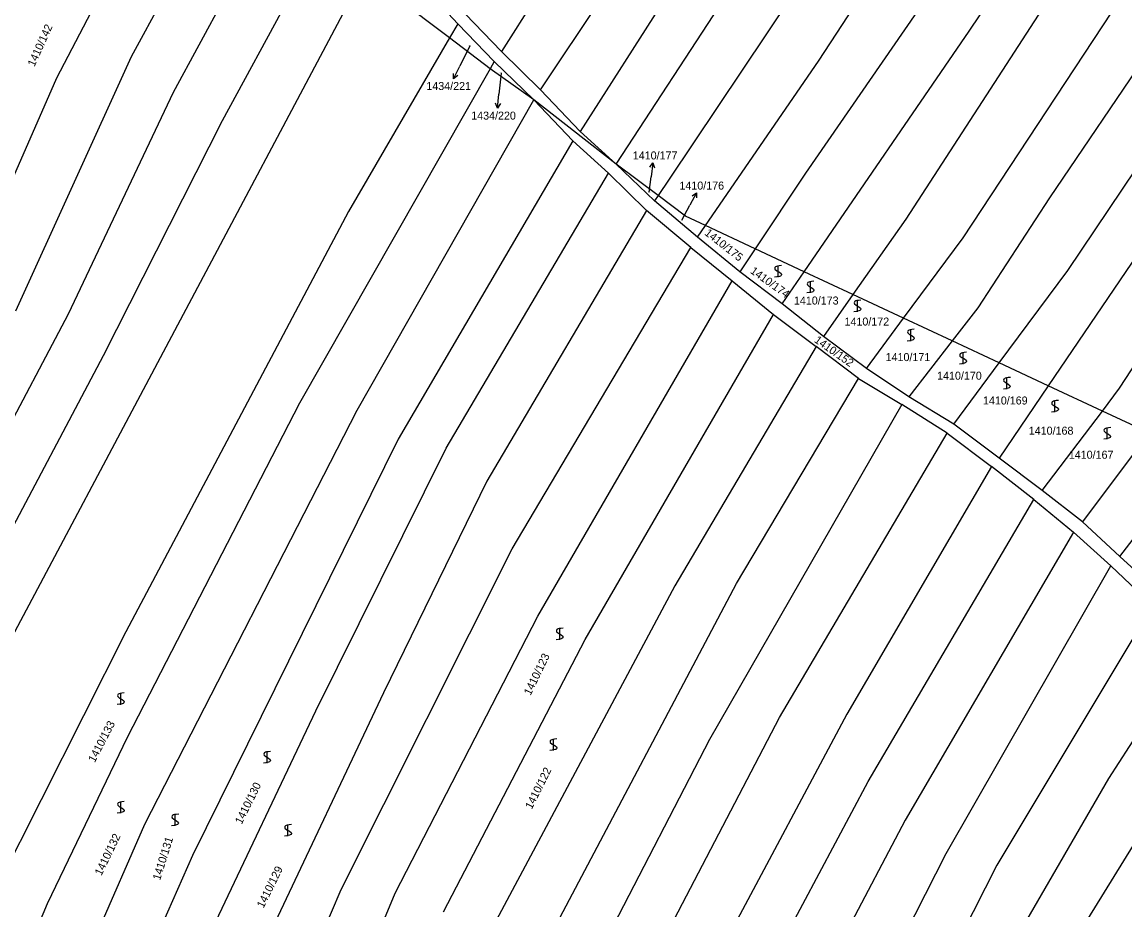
# Model space of a CAD drawing. Extents: x -580630 to -576196, y -1189024 to -1183567.
# Drawn here: x -578948.4 to -578714.2, y -1187033.2 to -1186844.5 of the extents above; entities that cross this region are included whole.
import ezdxf

# ---------------------------------------------------------------- set-up
doc = ezdxf.new("R2010")
doc.units = 0
for name, color, linetype in [('Vrstva 1', 7, 'Continuous'), ('Vrstva 16', 7, 'Continuous'), ('Vrstva 18', 7, 'Continuous'), ('Vrstva 25', 7, 'Continuous'), ('Vrstva 6', 7, 'Continuous')]:
    doc.layers.add(name, color=color, linetype=linetype)

msp = doc.modelspace()

# ---------------------------------------------------------------- linework, layer by layer
at = {"layer": 'Vrstva 1'}
for p, q in [((-578857.6, -1186847.93), (-578875.7, -1186834.25)), ((-578848.96, -1186854.46), (-578857.6, -1186847.93)), ((-578839.7, -1186861.09), (-578848.96, -1186854.46)), ((-578822.21, -1186874.74), (-578839.7, -1186861.09)), ((-578813.33, -1186881.42), (-578822.21, -1186874.74)), ((-578807.5, -1186885.81), (-578813.33, -1186881.42)), ((-578803.28, -1186887.79), (-578807.5, -1186885.81)), ((-578792.73, -1186892.73), (-578803.28, -1186887.79)), ((-578782.32, -1186897.6), (-578792.73, -1186892.73)), ((-578771.95, -1186902.45), (-578782.32, -1186897.6)), ((-578761.17, -1186907.49), (-578771.95, -1186902.45)), ((-578750.87, -1186912.3), (-578761.17, -1186907.49)), ((-578740.88, -1186916.97), (-578750.87, -1186912.3)), ((-578730.49, -1186921.83), (-578740.88, -1186916.97)), ((-578718.98, -1186927.21), (-578730.49, -1186921.83)), ((-578709.06, -1186931.85), (-578718.98, -1186927.21))]:
    msp.add_line(p, q, dxfattribs=at)
at = {"layer": 'Vrstva 16'}
for p, q in [((-578853.3, -1186849.62), (-578855.41, -1186853.92)), ((-578856.733, -1186856.613), (-578855.41, -1186853.92)), ((-578846.64, -1186855.39), (-578847.1, -1186859.85)), ((-578847.41, -1186862.834), (-578847.1, -1186859.85)), ((-578814.465, -1186874.48), (-578814.81, -1186877.46)), ((-578815.19, -1186880.7), (-578814.81, -1186877.46)), ((-578805.148, -1186880.813), (-578806.56, -1186883.46)), ((-578808.25, -1186886.64), (-578806.56, -1186883.46))]:
    msp.add_line(p, q, dxfattribs=at)
for points in [[(-578855.843, -1186855.936), (-578856.733, -1186856.613), (-578856.741, -1186855.495)], [(-578846.809, -1186861.891), (-578847.41, -1186862.834), (-578847.804, -1186861.788)], [(-578815.077, -1186875.416), (-578814.465, -1186874.48), (-578814.083, -1186875.531)], [(-578806.06, -1186881.46), (-578805.148, -1186880.813), (-578805.177, -1186881.931)]]:
    msp.add_lwpolyline(points, dxfattribs=at)
at = {"layer": 'Vrstva 25'}
for points in [[(-578787.09, -1186896.29), (-578787.6, -1186896.35), (-578787.95, -1186896.4), (-578788.19, -1186896.48), (-578788.37, -1186896.59), (-578788.49, -1186896.68), (-578788.54, -1186896.85), (-578788.49, -1186897.08), (-578788.1, -1186897.4), (-578787.54, -1186897.71), (-578787.19, -1186897.98), (-578787.12, -1186898.18), (-578787.19, -1186898.38), (-578787.35, -1186898.51), (-578787.54, -1186898.58), (-578788.07, -1186898.71), (-578788.59, -1186898.78)], [(-578787.84, -1186898.79), (-578787.84, -1186897.52), (-578787.84, -1186896.29)], [(-578780.21, -1186899.62), (-578780.72, -1186899.68), (-578781.07, -1186899.73), (-578781.31, -1186899.81), (-578781.49, -1186899.92), (-578781.61, -1186900.01), (-578781.66, -1186900.18), (-578781.61, -1186900.41), (-578781.22, -1186900.73), (-578780.66, -1186901.04), (-578780.31, -1186901.31), (-578780.24, -1186901.51), (-578780.31, -1186901.71), (-578780.47, -1186901.84), (-578780.66, -1186901.91), (-578781.19, -1186902.04), (-578781.71, -1186902.11)], [(-578780.96, -1186902.12), (-578780.96, -1186900.85), (-578780.96, -1186899.62)], [(-578770.23, -1186903.62), (-578770.74, -1186903.68), (-578771.09, -1186903.73), (-578771.33, -1186903.81), (-578771.51, -1186903.92), (-578771.63, -1186904.01), (-578771.68, -1186904.18), (-578771.63, -1186904.41), (-578771.24, -1186904.73), (-578770.68, -1186905.04), (-578770.33, -1186905.31), (-578770.26, -1186905.51), (-578770.33, -1186905.71), (-578770.49, -1186905.84), (-578770.68, -1186905.91), (-578771.21, -1186906.04), (-578771.73, -1186906.11)], [(-578770.98, -1186906.12), (-578770.98, -1186904.85), (-578770.98, -1186903.62)], [(-578758.91, -1186909.83), (-578759.42, -1186909.89), (-578759.77, -1186909.94), (-578760.01, -1186910.02), (-578760.19, -1186910.13), (-578760.31, -1186910.22), (-578760.36, -1186910.39), (-578760.31, -1186910.62), (-578759.92, -1186910.94), (-578759.36, -1186911.25), (-578759.01, -1186911.52), (-578758.94, -1186911.72), (-578759.01, -1186911.92), (-578759.17, -1186912.05), (-578759.36, -1186912.12), (-578759.89, -1186912.25), (-578760.41, -1186912.32)], [(-578759.66, -1186912.33), (-578759.66, -1186911.06), (-578759.66, -1186909.83)], [(-578747.82, -1186914.72), (-578748.33, -1186914.78), (-578748.68, -1186914.83), (-578748.92, -1186914.91), (-578749.1, -1186915.02), (-578749.22, -1186915.11), (-578749.27, -1186915.28), (-578749.22, -1186915.51), (-578748.83, -1186915.83), (-578748.27, -1186916.14), (-578747.92, -1186916.41), (-578747.85, -1186916.61), (-578747.92, -1186916.81), (-578748.08, -1186916.94), (-578748.27, -1186917.01), (-578748.8, -1186917.14), (-578749.32, -1186917.21)], [(-578748.57, -1186917.22), (-578748.57, -1186915.95), (-578748.57, -1186914.72)], [(-578738.5, -1186920.05), (-578739.01, -1186920.11), (-578739.36, -1186920.16), (-578739.6, -1186920.24), (-578739.78, -1186920.35), (-578739.9, -1186920.44), (-578739.95, -1186920.61), (-578739.9, -1186920.84), (-578739.51, -1186921.16), (-578738.95, -1186921.47), (-578738.6, -1186921.74), (-578738.53, -1186921.94), (-578738.6, -1186922.14), (-578738.76, -1186922.27), (-578738.95, -1186922.34), (-578739.48, -1186922.47), (-578740, -1186922.54)], [(-578739.25, -1186922.55), (-578739.25, -1186921.28), (-578739.25, -1186920.05)], [(-578728.29, -1186924.93), (-578728.8, -1186924.99), (-578729.15, -1186925.04), (-578729.39, -1186925.12), (-578729.57, -1186925.23), (-578729.69, -1186925.32), (-578729.74, -1186925.49), (-578729.69, -1186925.72), (-578729.3, -1186926.04), (-578728.74, -1186926.35), (-578728.39, -1186926.62), (-578728.32, -1186926.82), (-578728.39, -1186927.02), (-578728.55, -1186927.15), (-578728.74, -1186927.22), (-578729.27, -1186927.35), (-578729.79, -1186927.42)], [(-578729.04, -1186927.43), (-578729.04, -1186926.16), (-578729.04, -1186924.93)], [(-578717.2, -1186930.7), (-578717.71, -1186930.76), (-578718.06, -1186930.81), (-578718.3, -1186930.89), (-578718.48, -1186931), (-578718.6, -1186931.09), (-578718.65, -1186931.26), (-578718.6, -1186931.49), (-578718.21, -1186931.81), (-578717.65, -1186932.12), (-578717.3, -1186932.39), (-578717.23, -1186932.59), (-578717.3, -1186932.79), (-578717.46, -1186932.92), (-578717.65, -1186932.99), (-578718.18, -1186933.12), (-578718.7, -1186933.19)], [(-578717.95, -1186933.2), (-578717.95, -1186931.93), (-578717.95, -1186930.7)], [(-578833.46, -1186973.32), (-578833.97, -1186973.38), (-578834.32, -1186973.43), (-578834.56, -1186973.51), (-578834.74, -1186973.62), (-578834.86, -1186973.71), (-578834.91, -1186973.88), (-578834.86, -1186974.11), (-578834.47, -1186974.43), (-578833.91, -1186974.74), (-578833.56, -1186975.01), (-578833.49, -1186975.21), (-578833.56, -1186975.41), (-578833.72, -1186975.54), (-578833.91, -1186975.61), (-578834.44, -1186975.74), (-578834.96, -1186975.81)], [(-578834.21, -1186975.82), (-578834.21, -1186974.55), (-578834.21, -1186973.32)], [(-578926.65, -1186987.09), (-578927.16, -1186987.15), (-578927.51, -1186987.2), (-578927.75, -1186987.28), (-578927.93, -1186987.39), (-578928.05, -1186987.48), (-578928.1, -1186987.65), (-578928.05, -1186987.88), (-578927.66, -1186988.2), (-578927.1, -1186988.51), (-578926.75, -1186988.78), (-578926.68, -1186988.98), (-578926.75, -1186989.18), (-578926.91, -1186989.31), (-578927.1, -1186989.38), (-578927.63, -1186989.51), (-578928.15, -1186989.58)], [(-578927.4, -1186989.59), (-578927.4, -1186988.32), (-578927.4, -1186987.09)], [(-578834.8, -1186996.86), (-578835.31, -1186996.92), (-578835.66, -1186996.97), (-578835.9, -1186997.05), (-578836.08, -1186997.16), (-578836.2, -1186997.25), (-578836.25, -1186997.42), (-578836.2, -1186997.65), (-578835.81, -1186997.97), (-578835.25, -1186998.28), (-578834.9, -1186998.55), (-578834.83, -1186998.75), (-578834.9, -1186998.95), (-578835.06, -1186999.08), (-578835.25, -1186999.15), (-578835.78, -1186999.28), (-578836.3, -1186999.35)], [(-578835.55, -1186999.36), (-578835.55, -1186998.09), (-578835.55, -1186996.86)], [(-578895.59, -1186999.52), (-578896.1, -1186999.58), (-578896.45, -1186999.63), (-578896.69, -1186999.71), (-578896.87, -1186999.82), (-578896.99, -1186999.91), (-578897.04, -1187000.08), (-578896.99, -1187000.31), (-578896.6, -1187000.63), (-578896.04, -1187000.94), (-578895.69, -1187001.21), (-578895.62, -1187001.41), (-578895.69, -1187001.61), (-578895.85, -1187001.74), (-578896.04, -1187001.81), (-578896.57, -1187001.94), (-578897.09, -1187002.01)], [(-578896.34, -1187002.02), (-578896.34, -1187000.75), (-578896.34, -1186999.52)], [(-578926.65, -1187010.17), (-578927.16, -1187010.23), (-578927.51, -1187010.28), (-578927.75, -1187010.36), (-578927.93, -1187010.47), (-578928.05, -1187010.56), (-578928.1, -1187010.73), (-578928.05, -1187010.96), (-578927.66, -1187011.28), (-578927.1, -1187011.59), (-578926.75, -1187011.86), (-578926.68, -1187012.06), (-578926.75, -1187012.26), (-578926.91, -1187012.39), (-578927.1, -1187012.46), (-578927.63, -1187012.59), (-578928.15, -1187012.66)], [(-578927.4, -1187012.67), (-578927.4, -1187011.4), (-578927.4, -1187010.17)], [(-578915.11, -1187012.84), (-578915.62, -1187012.9), (-578915.97, -1187012.95), (-578916.21, -1187013.03), (-578916.39, -1187013.14), (-578916.51, -1187013.23), (-578916.56, -1187013.4), (-578916.51, -1187013.63), (-578916.12, -1187013.95), (-578915.56, -1187014.26), (-578915.21, -1187014.53), (-578915.14, -1187014.73), (-578915.21, -1187014.93), (-578915.37, -1187015.06), (-578915.56, -1187015.13), (-578916.09, -1187015.26), (-578916.61, -1187015.33)], [(-578915.86, -1187015.34), (-578915.86, -1187014.07), (-578915.86, -1187012.84)], [(-578891.15, -1187015.06), (-578891.66, -1187015.12), (-578892.01, -1187015.17), (-578892.25, -1187015.25), (-578892.43, -1187015.36), (-578892.55, -1187015.45), (-578892.6, -1187015.62), (-578892.55, -1187015.85), (-578892.16, -1187016.17), (-578891.6, -1187016.48), (-578891.25, -1187016.75), (-578891.18, -1187016.95), (-578891.25, -1187017.15), (-578891.41, -1187017.28), (-578891.6, -1187017.35), (-578892.13, -1187017.48), (-578892.65, -1187017.55)], [(-578891.9, -1187017.56), (-578891.9, -1187016.29), (-578891.9, -1187015.06)]]:
    msp.add_lwpolyline(points, dxfattribs=at)
at = {"layer": 'Vrstva 6'}
for p, q in [((-578729.98, -1186801.15), (-578782.04, -1186876.67)), ((-578838.28, -1186858.95), (-578803.31, -1186806.33)), ((-578747.29, -1186846.47), (-578720.52, -1186806.93)), ((-578820.07, -1186808.77), (-578846.54, -1186850.84)), ((-578683.02, -1186812.12), (-578730.23, -1186881.9)), ((-578903.9, -1186812.93), (-578925.2, -1186851.92)), ((-578726.33, -1186897.35), (-578673.63, -1186818.76)), ((-578940.96, -1186856.38), (-578922.11, -1186820.13)), ((-578916.2, -1186859.48), (-578894.76, -1186819.84)), ((-578822.21, -1186874.74), (-578786.3, -1186819.66)), ((-578773.16, -1186821.48), (-578810.96, -1186877.9)), ((-578800.85, -1186822.45), (-578829.88, -1186867.8)), ((-578779.26, -1186852.89), (-578759.75, -1186823)), ((-578748.52, -1186890.42), (-578705.24, -1186824.54)), ((-578885.03, -1186827.2), (-578905.9, -1186865.55)), ((-578855.85, -1186844.93), (-578872.08, -1186827.44)), ((-578875.7, -1186834.25), (-578978.18, -1187027.28)), ((-578730.88, -1186840.48), (-578760.71, -1186886.45)), ((-578855.85, -1186844.93), (-578857.6, -1186847.93)), ((-578848.11, -1186852.96), (-578855.85, -1186844.93)), ((-578846.54, -1186850.84), (-578854.3, -1186842.8)), ((-578782.32, -1186897.6), (-578747.29, -1186846.47)), ((-578857.6, -1186847.93), (-578879.07, -1186884.82)), ((-578925.2, -1186851.92), (-578949.74, -1186905.97)), ((-578838.28, -1186858.95), (-578846.54, -1186850.84)), ((-578848.11, -1186852.96), (-578848.96, -1186854.46)), ((-578839.7, -1186861.09), (-578848.11, -1186852.96)), ((-578803.28, -1186887.79), (-578779.26, -1186852.89)), ((-578962.33, -1186905.11), (-578940.96, -1186856.38)), ((-578848.96, -1186854.46), (-578889.43, -1186925.5)), ((-578829.88, -1186867.8), (-578838.28, -1186858.95)), ((-578938.51, -1186906.52), (-578916.2, -1186859.48)), ((-578877.23, -1186927.04), (-578839.7, -1186861.09)), ((-578839.7, -1186861.09), (-578831.39, -1186869.76)), ((-578905.9, -1186865.55), (-578931.17, -1186915.46)), ((-578822.21, -1186874.74), (-578829.88, -1186867.8)), ((-578831.39, -1186869.76), (-578868.48, -1186933.19)), ((-578823.81, -1186876.69), (-578831.39, -1186869.76)), ((-578814.1, -1186882.56), (-578822.21, -1186874.74)), ((-578858.28, -1186935.11), (-578823.81, -1186876.69)), ((-578823.81, -1186876.69), (-578815.75, -1186884.56)), ((-578782.04, -1186876.67), (-578792.73, -1186892.73)), ((-578810.96, -1186877.9), (-578813.33, -1186881.42)), ((-578715.31, -1186922.37), (-578686.66, -1186878.15)), ((-578813.33, -1186881.42), (-578814.1, -1186882.56)), ((-578730.23, -1186881.9), (-578745.45, -1186905.29)), ((-578815.75, -1186884.56), (-578849.69, -1186942.13)), ((-578806.35, -1186892.46), (-578815.75, -1186884.56)), ((-578804.96, -1186890.23), (-578814.1, -1186882.56)), ((-578879.07, -1186884.82), (-578926.31, -1186974.11)), ((-578760.71, -1186886.45), (-578771.95, -1186902.45)), ((-578804.96, -1186890.23), (-578803.28, -1186887.79)), ((-578707.11, -1186887.39), (-578730.49, -1186921.83)), ((-578795.97, -1186897.6), (-578804.96, -1186890.23)), ((-578761.17, -1186907.49), (-578748.52, -1186890.42)), ((-578844.28, -1186956.46), (-578806.35, -1186892.46)), ((-578806.35, -1186892.46), (-578797.59, -1186899.54)), ((-578792.73, -1186892.73), (-578795.97, -1186897.6)), ((-578786.98, -1186904.39), (-578795.97, -1186897.6)), ((-578786.98, -1186904.39), (-578782.32, -1186897.6)), ((-578740.88, -1186916.97), (-578726.33, -1186897.35)), ((-578838.85, -1186970.81), (-578797.59, -1186899.54)), ((-578797.59, -1186899.54), (-578788.81, -1186906.72)), ((-578771.95, -1186902.45), (-578778.22, -1186911.37)), ((-578778.22, -1186911.37), (-578786.98, -1186904.39)), ((-578745.45, -1186905.29), (-578750.87, -1186912.3)), ((-579000.42, -1187023.78), (-578938.51, -1186906.52)), ((-578828.8, -1186975.75), (-578788.81, -1186906.72)), ((-578788.81, -1186906.72), (-578779.73, -1186913.46)), ((-578769.07, -1186918.16), (-578761.17, -1186907.49)), ((-578769.07, -1186918.16), (-578778.22, -1186911.37)), ((-578750.87, -1186912.3), (-578760.08, -1186924.21)), ((-578779.73, -1186913.46), (-578809.75, -1186964.36)), ((-578770.76, -1186920.3), (-578779.73, -1186913.46)), ((-578931.17, -1186915.46), (-578987.86, -1187022.91)), ((-578750.5, -1186929.96), (-578740.88, -1186916.97)), ((-578760.08, -1186924.21), (-578769.07, -1186918.16)), ((-578796.69, -1186963.88), (-578770.76, -1186920.3)), ((-578770.76, -1186920.3), (-578761.59, -1186925.82)), ((-578730.49, -1186921.83), (-578740.91, -1186937.19)), ((-578750.5, -1186929.96), (-578760.08, -1186924.21)), ((-578718.98, -1186927.21), (-578715.31, -1186922.37)), ((-578889.43, -1186925.5), (-578926.06, -1186996.58)), ((-578761.59, -1186925.82), (-578802.41, -1186997.02)), ((-578751.94, -1186931.87), (-578761.59, -1186925.82)), ((-578922.28, -1187015.01), (-578877.23, -1186927.04)), ((-578731.77, -1186944.12), (-578718.98, -1186927.21)), ((-578740.91, -1186937.19), (-578750.5, -1186929.96)), ((-578868.48, -1186933.19), (-578912.16, -1187021.63)), ((-578787.51, -1186992.33), (-578751.94, -1186931.87)), ((-578751.94, -1186931.87), (-578742.54, -1186939)), ((-578709.06, -1186931.85), (-578723.22, -1186950.76)), ((-578886.01, -1186990.91), (-578858.28, -1186935.11)), ((-578731.77, -1186944.12), (-578740.91, -1186937.19)), ((-578715.26, -1186958.14), (-578698.87, -1186936.62)), ((-578742.54, -1186939), (-578773.26, -1186991.64)), ((-578733.56, -1186946), (-578742.54, -1186939)), ((-578849.69, -1186942.13), (-578871.63, -1186987.1)), ((-578723.22, -1186950.76), (-578731.77, -1186944.12)), ((-578768.69, -1187005.94), (-578733.56, -1186946)), ((-578733.56, -1186946), (-578725.12, -1186952.96)), ((-578715.26, -1186958.14), (-578723.22, -1186950.76)), ((-578725.12, -1186952.96), (-578760.88, -1187014.15)), ((-578717.18, -1186960.07), (-578725.12, -1186952.96)), ((-578880.6, -1187028.84), (-578844.28, -1186956.46)), ((-578706.61, -1186966.04), (-578715.26, -1186958.14)), ((-578752.13, -1187021.23), (-578717.18, -1186960.07)), ((-578717.18, -1186960.07), (-578708.36, -1186968.52)), ((-578809.75, -1186964.36), (-578851.62, -1187042.74)), ((-578839.37, -1187044.69), (-578796.69, -1186963.88)), ((-578708.36, -1186968.52), (-578741.4, -1187023.71)), ((-578869.13, -1187029.63), (-578838.85, -1186970.81)), ((-578926.31, -1186974.11), (-578953.39, -1187027.68)), ((-578858.91, -1187033.63), (-578828.8, -1186975.75)), ((-578699.07, -1186976.32), (-578717.66, -1187005.28)), ((-578690.48, -1186983.75), (-578725.62, -1187040.75)), ((-578871.63, -1186987.1), (-578899.96, -1187047.1)), ((-578912.22, -1187046.08), (-578886.01, -1186990.91)), ((-578825.43, -1187064.88), (-578787.51, -1186992.33)), ((-578773.26, -1186991.64), (-578811.14, -1187062.61)), ((-578926.06, -1186996.58), (-578943.03, -1187031.9)), ((-578802.41, -1186997.02), (-578829.65, -1187049.64)), ((-578798.71, -1187062.14), (-578768.69, -1187005.94)), ((-578717.66, -1187005.28), (-578736.67, -1187038.07)), ((-578952.07, -1187082.93), (-578922.28, -1187015.01)), ((-578760.88, -1187014.15), (-578790.43, -1187070.29)), ((-578912.16, -1187021.63), (-578944.72, -1187095.17)), ((-578775.88, -1187067.59), (-578752.13, -1187021.23)), ((-578741.4, -1187023.71), (-578769.03, -1187078.25)), ((-578920.43, -1187121.54), (-578880.6, -1187028.84)), ((-578893.66, -1187087.82), (-578869.13, -1187029.63)), ((-578943.03, -1187031.9), (-578963.69, -1187080.78))]:
    msp.add_line(p, q, dxfattribs=at)

# ---------------------------------------------------------------- texts
at = {"layer": 'Vrstva 16'}
for s, p in [('1434/221', (-578862.519, -1186858.99)), ('1434/220', (-578852.994, -1186865.28)), ('1410/177', (-578818.683, -1186873.74)), ('1410/176', (-578808.784, -1186880.15))]:
    msp.add_text(s, height=1.7, dxfattribs=at).set_placement(p)
at = {"layer": 'Vrstva 18'}
for s, rotation, p in [('1410/142', 65.77556, (-578945.73, -1186854.146)), ('1410/175', 321.83039, (-578803.58, -1186889.635)), ('1410/174', 324.35141, (-578793.891, -1186897.76)), ('1410/152', 324.75248, (-578780.29, -1186912.453)), ('1410/123', 64.17127, (-578840.403, -1186987.74)), ('1410/133', 62.3951, (-578932.938, -1187001.998)), ('1410/122', 63.42643, (-578840.132, -1187011.932)), ('1410/130', 63.71291, (-578901.736, -1187015.132)), ('1410/132', 64.22857, (-578931.509, -1187026.042)), ('1410/131', 72.76564, (-578919.061, -1187027.023)), ('1410/129', 63.88479, (-578897.096, -1187032.942))]:
    msp.add_text(s, height=1.7, rotation=rotation, dxfattribs=at).set_placement(p)
for s, height, p in [('1434/221', 0.1, (-578853.596, -1186849.62)), ('1434/220', 0.1, (-578846.958, -1186855.39)), ('1410/177', 0.1, (-578815.449, -1186880.7)), ('1410/176', 0.1, (-578808.511, -1186886.64)), ('1410/173', 1.7, (-578784.471, -1186904.57)), ('1410/172', 1.7, (-578773.727, -1186909.04)), ('1410/171', 1.7, (-578765.006, -1186916.59)), ('1410/170', 1.7, (-578754.07, -1186920.54)), ('1410/169', 1.7, (-578744.334, -1186925.81)), ('1410/168', 1.7, (-578734.604, -1186932.22)), ('1410/167', 1.7, (-578726.104, -1186937.33))]:
    msp.add_text(s, height=height, dxfattribs=at).set_placement(p)

doc.saveas('drawing.dxf')
